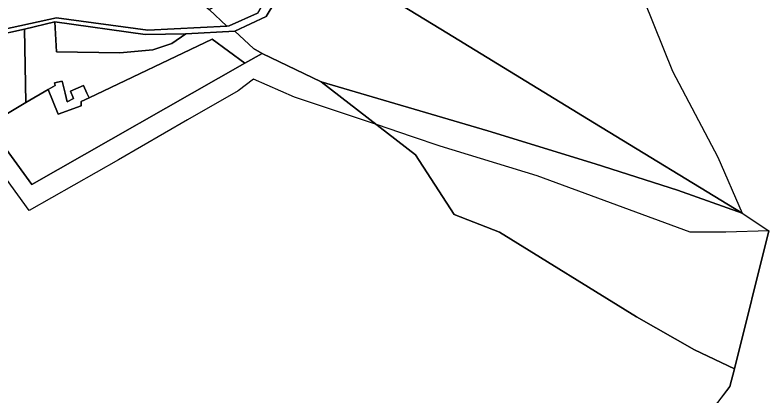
# Model space of a CAD drawing. Extents: x -477304 to -465429, y -1159113 to -1149210.
# Drawn here: x -466159 to -465594, y -1153123 to -1152837 of the extents above; entities that cross this region are included whole.
import ezdxf

# ---------------------------------------------------------------- set-up
doc = ezdxf.new("R2010")
doc.units = 0
for name, color, linetype in [('BPEJ_s', 7, 'Continuous'), ('ostatni_s', 7, 'Continuous'), ('PUPFL_s', 7, 'Continuous')]:
    doc.layers.add(name, color=color, linetype=linetype)

msp = doc.modelspace()

# ---------------------------------------------------------------- linework, layer by layer
at = {"layer": 'BPEJ_s'}
for points in [[(-465688.98, -1152725.85), (-465700.39, -1152781.72), (-465694.45, -1152808.35), (-465666.19, -1152879.22), (-465632.2, -1152943.72), (-465613.93, -1152985.76), (-465593.82, -1152998.8)], [(-465593.82, -1152998.8), (-465626.02, -1153000), (-465652.84, -1153000), (-465767.38, -1152957.76), (-465840.25, -1152935.36), (-465860.8, -1152928.4), (-465887.87, -1152919.31), (-465949.23, -1152898.71), (-465980.07, -1152885.34), (-465991.64, -1152894.08), (-466029.42, -1152915.79), (-466081.35, -1152945.63), (-466148.19, -1152983.67), (-466165.08, -1152960.22)], [(-465630.47, -1153125.25), (-465623.05, -1153115.63), (-465619.7, -1153102.24), (-465593.82, -1152998.8), (-465626.02, -1153000), (-465652.84, -1153000), (-465767.38, -1152957.76), (-465840.25, -1152935.36), (-465860.8, -1152928.4), (-465887.87, -1152919.31), (-465949.23, -1152898.71), (-465980.07, -1152885.34), (-465991.64, -1152894.08), (-466029.42, -1152915.79), (-466081.35, -1152945.63), (-466148.19, -1152983.67), (-466165.08, -1152960.22)]]:
    msp.add_lwpolyline(points, dxfattribs=at)
at = {"layer": 'ostatni_s'}
for points in [[(-465944.67, -1152795.08), (-465970.51, -1152838.3), (-465994.18, -1152849.34), (-466030.79, -1152851.19), (-466061.2, -1152851.73), (-466128.97, -1152842.25), (-466151.76, -1152847.85), (-466197.31, -1152857.7)], [(-466194.49, -1152853.7), (-466127.71, -1152839.24), (-466059.25, -1152848.51), (-466000.13, -1152845.39), (-465998.26, -1152845.31), (-465977.07, -1152835.81)]]:
    msp.add_lwpolyline(points, dxfattribs=at)
for points in [[(-465955.24, -1152798.18), (-465977.07, -1152835.81), (-465998.26, -1152845.31), (-466000.13, -1152845.39), (-466013.36, -1152833.01), (-465955.14, -1152797.47)], [(-466105.1, -1152895.7), (-466103.27, -1152899.15), (-466109.28, -1152901.99), (-466109.12, -1152905.25), (-466126.39, -1152911.55), (-466134.07, -1152892.91), (-466128.69, -1152889.88), (-466129.12, -1152888.05), (-466123.37, -1152886.7), (-466121.23, -1152895.8), (-466119.6, -1152902.16), (-466114.94, -1152899.82), (-466117.3, -1152894.19), (-466107.46, -1152890.07)]]:
    msp.add_lwpolyline(points, close=True, dxfattribs=at)
at = {"layer": 'PUPFL_s'}
for points in [[(-465688.87, -1152725.33), (-465700.39, -1152781.72), (-465694.45, -1152808.35), (-465666.19, -1152879.22), (-465632.2, -1152943.72), (-465613.93, -1152985.76), (-465724.48, -1152918.21), (-465835.1, -1152850.63), (-465941.88, -1152785.39), (-465930.89, -1152753.07), (-465904.66, -1152723.45), (-465830.34, -1152666.73), (-465773.71, -1152640.86), (-465715.6, -1152618.06), (-465671.93, -1152583.34), (-465656.02, -1152570.93), (-465642.64, -1152565.78), (-465644.79, -1152586.83), (-465673.75, -1152674.32)], [(-466235.22, -1152833.93), (-466237.53, -1152815.26), (-466223, -1152812.72), (-466135.27, -1152793.26), (-466102.08, -1152782.62), (-466094.85, -1152778.44), (-466091.37, -1152775.31), (-466074.83, -1152797.65), (-466061.77, -1152805.9), (-466057.86, -1152807.36), (-466033.08, -1152816.14), (-466013.36, -1152833.01), (-466000.13, -1152845.39), (-466059.25, -1152848.51), (-466127.71, -1152839.24), (-466194.49, -1152853.7), (-466206.64, -1152851.56), (-466233.68, -1152837.39)], [(-465941.88, -1152785.39), (-465835.1, -1152850.63), (-465724.48, -1152918.21), (-465613.93, -1152985.76), (-465662.29, -1152968.4), (-465723.96, -1152948.73), (-465804.54, -1152924.03), (-465929.48, -1152887.19), (-465973.61, -1152866.02), (-465980.06, -1152862.27), (-465994.18, -1152849.34), (-465970.51, -1152838.3), (-465944.67, -1152795.08)], [(-466151.76, -1152847.85), (-466150.79, -1152902.78), (-466178.99, -1152919.42), (-466208.26, -1152879.57), (-466238.37, -1152838.58), (-466208.23, -1152854.4), (-466197.31, -1152857.7)], [(-466127.67, -1152864.83), (-466080.29, -1152865.49), (-466055.52, -1152863.3), (-466041.39, -1152858.44), (-466030.79, -1152851.19), (-465994.18, -1152849.34), (-465980.06, -1152862.27), (-465973.61, -1152866.02), (-465986.58, -1152873.28), (-466010.94, -1152855.23), (-466103.27, -1152899.15), (-466105.1, -1152895.7), (-466107.46, -1152890.07), (-466117.3, -1152894.19), (-466114.94, -1152899.82), (-466119.6, -1152902.16), (-466121.23, -1152895.8), (-466123.37, -1152886.7), (-466129.12, -1152888.05), (-466128.69, -1152889.88), (-466134.07, -1152892.91), (-466150.79, -1152902.78), (-466151.76, -1152847.85), (-466128.97, -1152842.25)], [(-466030.79, -1152851.19), (-466041.39, -1152858.44), (-466055.52, -1152863.3), (-466080.29, -1152865.49), (-466127.67, -1152864.83), (-466128.97, -1152842.25), (-466061.2, -1152851.73)], [(-465986.58, -1152873.28), (-466146.27, -1152964.17), (-466178.99, -1152919.42), (-466150.79, -1152902.78), (-466134.07, -1152892.91), (-466126.39, -1152911.55), (-466109.12, -1152905.25), (-466109.28, -1152901.99), (-466103.27, -1152899.15), (-466010.94, -1152855.23)], [(-465723.96, -1152948.73), (-465662.29, -1152968.4), (-465613.93, -1152985.76), (-465593.82, -1152998.8), (-465619.7, -1153102.24), (-465649.63, -1153088.17), (-465693.06, -1153063.28), (-465795.82, -1152999.92), (-465829.73, -1152986.59), (-465858.6, -1152941.91), (-465929.48, -1152887.19), (-465804.54, -1152924.03)]]:
    msp.add_lwpolyline(points, close=True, dxfattribs=at)
msp.add_lwpolyline([(-466178.99, -1152919.42), (-466146.27, -1152964.17), (-465986.58, -1152873.28), (-465973.61, -1152866.02), (-465929.48, -1152887.19), (-465858.6, -1152941.91), (-465829.73, -1152986.59), (-465795.82, -1152999.92), (-465693.06, -1153063.28), (-465649.63, -1153088.17), (-465619.7, -1153102.24), (-465623.05, -1153115.63), (-465665.04, -1153170.11)], dxfattribs=at)

doc.saveas('drawing.dxf')
